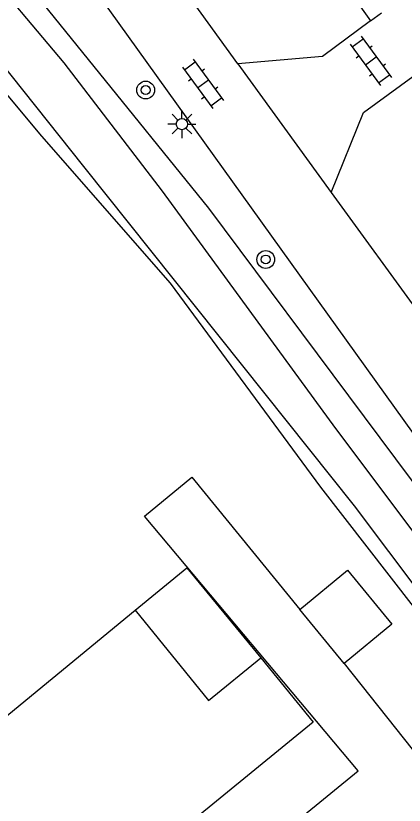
# Model space of a CAD drawing. Extents: x 136000 to 141014, y 402000 to 403500.
# Drawn here: x 137898.21 to 137915.63, y 402866.21 to 402901.58 of the extents above; entities that cross this region are included whole.
import ezdxf

# ---------------------------------------------------------------- set-up
doc = ezdxf.new("R2010")
doc.units = 0
for name, color, linetype in [('gg-bbg-bijgebouw', 7, 'Continuous'), ('gg-bbg-hoofdgebouw', 7, 'Continuous'), ('gg-bbg-onder overbouw', 7, 'Continuous'), ('gg-bbg-pand overbouw', 7, 'Continuous'), ('gg-knt-verharding', 7, 'Continuous'), ('gg-knt-verharding nz', 7, 'Continuous'), ('gg-kntw-bovenkant insteek waterloop', 7, 'Continuous'), ('gg-kntw-waterlijn', 7, 'Continuous'), ('gt-symb-boom', 7, 'Continuous'), ('gt-symb-klinker verharding', 7, 'Continuous'), ('gt-symb-lichtmast', 7, 'Continuous')]:
    doc.layers.add(name, color=color, linetype=linetype)

# ---------------------------------------------------------------- blocks, each defined once
blk = doc.blocks.new('gt0-KL1')
at = {"layer": 'gt-symb-klinker verharding'}
for p, q in [((-0.5, 0.3), (-0.5, 0.45)), ((0.5, 0.3), (0.5, 0.45)), ((-1.15, 0.3), (1.15, 0.3)), ((-1, -0.3), (-1, 0.3)), ((0, -0.3), (0, 0.3)), ((1, -0.3), (1, 0.3)), ((-1.15, -0.3), (1.15, -0.3)), ((-0.5, -0.45), (-0.5, -0.3)), ((0.5, -0.45), (0.5, -0.3))]:
    blk.add_line(p, q, dxfattribs=at)
blk = doc.blocks.new('gt0-BOOM')
at = {"layer": 'gt-symb-boom'}
for radius in [0.4, 0.2]:
    blk.add_circle((0, 0), radius, dxfattribs=at)
blk = doc.blocks.new('gt0-LMAST')
at = {"layer": 'gt-symb-lichtmast'}
for p, q in [((-0.182, 0.173), (-0.447, 0.438)), ((-0.005, 0.246), (-0.005, 0.621)), ((0.172, 0.173), (0.437, 0.438)), ((-0.255, -0.004), (-0.63, -0.004)), ((-0.182, -0.181), (-0.447, -0.446)), ((-0.005, -0.254), (-0.005, -0.629)), ((0.437, -0.446), (0.172, -0.181)), ((0.245, -0.004), (0.62, -0.004))]:
    blk.add_line(p, q, dxfattribs=at)
blk.add_circle((-0.005, -0.004), 0.25, dxfattribs=at)

msp = doc.modelspace()

# ---------------------------------------------------------------- linework, layer by layer
at = {"layer": 'gg-bbg-bijgebouw'}
msp.add_line((137912.928, 402872.555), (137910.939, 402874.971), dxfattribs=at)
msp.add_lwpolyline([(137910.939, 402874.971), (137913.083, 402876.735), (137915.071, 402874.318), (137912.928, 402872.555)], dxfattribs=at)
at = {"layer": 'gg-bbg-hoofdgebouw'}
msp.add_lwpolyline([(137909.19, 402872.809), (137911.543, 402869.927), (137895.347, 402856.708), (137890.617, 402862.452), (137893.305, 402864.631), (137892.386, 402865.764), (137903.557, 402874.942)], dxfattribs=at)
at = {"layer": 'gg-bbg-onder overbouw'}
msp.add_lwpolyline([(137903.557, 402874.942), (137906.856, 402870.903), (137909.19, 402872.809)], dxfattribs=at)
at = {"layer": 'gg-bbg-pand overbouw'}
msp.add_lwpolyline([(137903.557, 402874.942), (137905.874, 402876.845), (137909.19, 402872.809)], dxfattribs=at)
at = {"layer": 'gg-knt-verharding'}
for p, q in [((137908.307, 402909.456), (137914.12, 402901.357)), ((137921.146, 402875.741), (137898.092, 402907.871)), ((137914.12, 402901.357), (137914.606, 402901.709))]:
    msp.add_line(p, q, dxfattribs=at)
for points in [[(137882.506, 402872.586), (137884.207, 402870.478), (137887.52, 402865.966), (137895.306, 402856.463), (137898.375, 402858.968), (137899.042, 402858.182), (137901.64, 402860.302), (137902.769, 402858.935), (137913.569, 402867.75), (137903.973, 402879.165), (137906.1, 402880.908), (137910.939, 402874.971)], [(137912.928, 402872.555), (137919.44, 402864.374), (137907.4, 402854.593)]]:
    msp.add_lwpolyline(points, dxfattribs=at)
at = {"layer": 'gg-knt-verharding nz'}
for p, q in [((137908.164, 402899.436), (137903.39, 402906.017)), ((137908.164, 402899.436), (137912.352, 402893.66)), ((137912.352, 402893.66), (137918.859, 402884.703))]:
    msp.add_line(p, q, dxfattribs=at)
for points in [[(137914.12, 402901.357), (137911.968, 402899.759), (137908.164, 402899.436)], [(137912.352, 402893.66), (137913.807, 402897.251), (137916.014, 402898.862)]]:
    msp.add_lwpolyline(points, dxfattribs=at)
at = {"layer": 'gg-kntw-bovenkant insteek waterloop'}
for points in [[(137923.114, 402868.948), (137923.01, 402868.74), (137922.33, 402868.48), (137921.29, 402868.362), (137911.884, 402880.467), (137905.14, 402889.603), (137899.376, 402896.182), (137894.014, 402902.608), (137888.31, 402908.743), (137823.956, 402992.979)], [(137896.041, 402906.305), (137906.844, 402892.969), (137920.81, 402874.26), (137923.51, 402869.91), (137923.32, 402869.364), (137923.114, 402868.948)]]:
    msp.add_lwpolyline(points, dxfattribs=at)
at = {"layer": 'gg-kntw-waterlijn'}
msp.add_lwpolyline([(137846.176, 402966.193), (137887.42, 402911.678), (137894.312, 402903.536), (137894.774, 402902.956), (137901.248, 402894.834), (137913.385, 402879.628), (137918.04, 402873.425), (137921.086, 402869.431), (137921.965, 402869.553), (137922.005, 402869.91), (137918.671, 402874.95), (137912.559, 402883.086), (137904.78, 402893.723), (137900.375, 402899.477), (137892.562, 402908.749), (137890.975, 402910.633), (137887.932, 402914.324), (137880.953, 402923.592), (137870.512, 402937.594), (137863.622, 402946.595)], dxfattribs=at)

# ---------------------------------------------------------------- block references
at = {"layer": 'gt-symb-boom'}
for p in [(137904.032, 402898.255), (137909.417, 402890.663)]:
    msp.add_blockref('gt0-BOOM', p, dxfattribs=at)
at = {"layer": 'gt-symb-klinker verharding', "rotation": -53.7030410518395}
for p in [(137914.13, 402899.57), (137906.605, 402898.537)]:
    msp.add_blockref('gt0-KL1', p, dxfattribs=at)
at = {"layer": 'gt-symb-lichtmast'}
msp.add_blockref('gt0-LMAST', (137905.662, 402896.734), dxfattribs=at)

doc.saveas('drawing.dxf')
